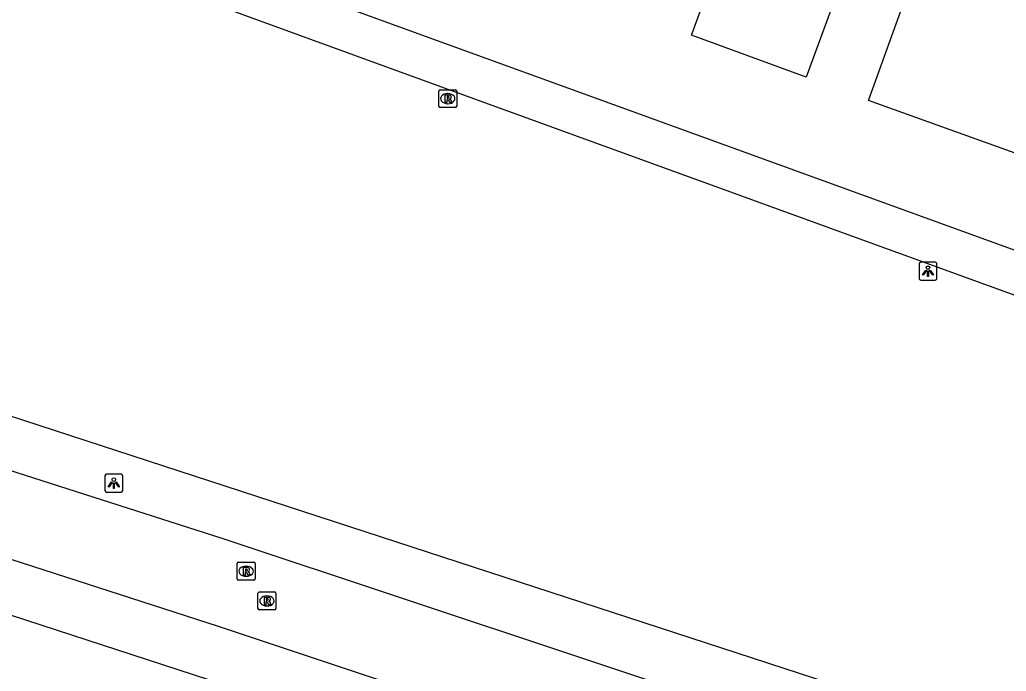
# Model space of a CAD drawing. Extents: x 155275 to 156263, y 382654 to 383635.
# Drawn here: x 155751 to 155806, y 382873 to 382909.4 of the extents above; entities that cross this region are included whole.
import ezdxf

# ---------------------------------------------------------------- set-up
doc = ezdxf.new("R2010")
doc.units = 0
for name, color, linetype in [('IMGEO_Groenvoorziening', 7, 'Continuous'), ('IMGEO_Lichtpunt', 7, 'Continuous'), ('IMGEO_Loofbos', 7, 'Continuous'), ('IMGEO_Pand', 7, 'Continuous'), ('IMGEO_Rijbaan_lokaal_gesloten', 7, 'Continuous'), ('IMGEO_Rioolput', 7, 'Continuous'), ('IMGEO_Voetpad_open', 7, 'Continuous')]:
    doc.layers.add(name, color=color, linetype=linetype)

msp = doc.modelspace()

# ---------------------------------------------------------------- linework, layer by layer
at = {"layer": 'IMGEO_Groenvoorziening'}
msp.add_lwpolyline([(155652.29, 382902.36), (155656.639, 382906.458), (155679.369, 382899.349), (155872.41, 382836.457), (155897.748, 382828.117), (155927.902, 382818.345)], dxfattribs=at)
at = {"layer": 'IMGEO_Lichtpunt'}
for p, q in [((155801.144, 382895.745), (155801.144, 382894.938)), ((155801.144, 382895.745), (155801.144, 382894.938)), ((155802.046, 382895.84), (155801.238, 382895.84)), ((155802.046, 382895.84), (155801.238, 382895.84)), ((155802.14, 382894.938), (155802.14, 382895.745)), ((155802.14, 382894.938), (155802.14, 382895.745)), ((155801.238, 382894.844), (155802.046, 382894.844)), ((155801.238, 382894.844), (155802.046, 382894.844)), ((155756.653, 382884.027), (155755.845, 382884.027)), ((155756.653, 382884.027), (155755.845, 382884.027)), ((155755.751, 382883.932), (155755.751, 382883.125)), ((155755.751, 382883.932), (155755.751, 382883.125)), ((155756.747, 382883.125), (155756.747, 382883.932)), ((155756.747, 382883.125), (155756.747, 382883.932)), ((155755.845, 382883.031), (155756.653, 382883.031)), ((155755.845, 382883.031), (155756.653, 382883.031))]:
    msp.add_line(p, q, dxfattribs=at)
for points in [[(155801.518, 382895.409), (155801.557, 382895.381), (155801.369, 382895.119), (155801.331, 382895.146), (155801.518, 382895.409)], [(155801.62, 382895.361), (155801.667, 382895.361), (155801.667, 382895.039), (155801.62, 382895.039), (155801.62, 382895.361)], [(155801.73, 382895.381), (155801.768, 382895.408), (155801.955, 382895.146), (155801.916, 382895.118), (155801.73, 382895.381)], [(155756.125, 382883.596), (155756.164, 382883.568), (155755.976, 382883.306), (155755.938, 382883.333), (155756.125, 382883.596)], [(155756.227, 382883.548), (155756.274, 382883.548), (155756.274, 382883.226), (155756.227, 382883.226), (155756.227, 382883.548)], [(155756.337, 382883.568), (155756.375, 382883.595), (155756.562, 382883.333), (155756.523, 382883.305), (155756.337, 382883.568)]]:
    msp.add_lwpolyline(points, dxfattribs=at)
for centre in [(155801.643, 382895.543), (155756.25, 382883.73)]:
    msp.add_circle(centre, 0.0994, dxfattribs=at)
for centre, start, end in [((155801.238, 382895.745), 90, 180), ((155801.238, 382895.745), 90, 180), ((155802.046, 382895.745), 0, 90), ((155802.046, 382895.745), 0, 90), ((155801.238, 382894.938), 180, 270), ((155801.238, 382894.938), 180, 270), ((155802.046, 382894.938), 270, 0), ((155802.046, 382894.938), 270, 360), ((155755.845, 382883.932), 90, 180), ((155755.845, 382883.932), 90, 180), ((155756.653, 382883.932), 0, 90), ((155756.653, 382883.932), 0, 90), ((155755.845, 382883.125), 180, 270), ((155755.845, 382883.125), 180, 270), ((155756.653, 382883.125), 270, 0), ((155756.653, 382883.125), 270, 360)]:
    msp.add_arc(centre, 0.0946, start, end, dxfattribs=at)
at = {"layer": 'IMGEO_Loofbos'}
msp.add_lwpolyline([(155937.541, 382826.332), (155936.958, 382826.589), (155920.684, 382831.77), (155660.436, 382916.637), (155650.027, 382919.992), (155641.261, 382922.57), (155632.466, 382925.283), (155625.045, 382928.281)], dxfattribs=at)
at = {"layer": 'IMGEO_Pand'}
for points in [[(155799.119, 382913.373), (155798.593, 382913.564), (155797.827, 382911.392), (155797.667, 382911.454), (155797.338, 382911.582), (155796.815, 382910.155), (155796.373, 382910.316), (155796.184, 382909.801), (155794.846, 382906.153), (155788.459, 382908.493), (155790.224, 382913.329), (155790.743, 382913.151), (155792.004, 382916.632), (155794.386, 382915.756), (155795.428, 382918.588), (155796.245, 382918.296), (155799.029, 382925.92), (155803.141, 382924.424), (155799.119, 382913.373)], [(155808.882, 382901.058), (155798.327, 382904.865), (155802.783, 382917.235), (155803.058, 382917.132), (155807.739, 382915.451), (155813.345, 382913.432), (155808.882, 382901.058)]]:
    msp.add_lwpolyline(points, dxfattribs=at)
at = {"layer": 'IMGEO_Rijbaan_lokaal_gesloten'}
for points in [[(155642.872, 382919.148), (155649.107, 382917.137), (155659.516, 382913.782), (155681.378, 382906.655), (155707.492, 382898.143), (155734, 382889.508), (155762.271, 382880.46), (155792.38, 382870.456), (155818.814, 382861.879), (155845.361, 382853.249), (155875.166, 382843.61), (155900.261, 382835.383), (155919.774, 382828.911), (155936.048, 382823.73)], [(155762.085, 382875.538), (155732.215, 382885.192), (155705.705, 382893.825), (155680.264, 382902.212), (155657.534, 382909.321), (155657.437, 382909.324)], [(155928.773, 382821.216), (155916.644, 382825.19), (155898.686, 382830.967), (155873.348, 382839.307), (155843.892, 382848.855), (155819.086, 382856.936), (155790.926, 382865.936), (155762.085, 382875.538)]]:
    msp.add_lwpolyline(points, dxfattribs=at)
at = {"layer": 'IMGEO_Rioolput'}
for p, q in [((155774.44, 382905.458), (155775.292, 382905.458)), ((155774.365, 382904.532), (155774.365, 382905.384)), ((155774.853, 382905.238), (155774.878, 382905.238)), ((155775.366, 382905.384), (155775.366, 382904.532)), ((155775.292, 382904.458), (155774.44, 382904.458)), ((155774.876, 382904.678), (155774.851, 382904.678)), ((155763.124, 382878.197), (155763.124, 382879.049)), ((155763.199, 382879.123), (155764.051, 382879.123)), ((155764.125, 382879.049), (155764.125, 382878.197)), ((155763.612, 382878.903), (155763.637, 382878.903)), ((155764.051, 382878.123), (155763.199, 382878.123)), ((155763.635, 382878.343), (155763.61, 382878.343)), ((155764.284, 382876.538), (155764.284, 382877.39)), ((155764.359, 382877.464), (155765.211, 382877.464)), ((155765.285, 382877.39), (155765.285, 382876.538)), ((155764.772, 382877.244), (155764.797, 382877.244)), ((155765.211, 382876.464), (155764.359, 382876.464)), ((155764.795, 382876.684), (155764.77, 382876.684))]:
    msp.add_line(p, q, dxfattribs=at)
for points in [[(155774.44, 382905.458), (155775.292, 382905.458)], [(155774.365, 382904.532), (155774.365, 382905.384)], [(155774.954, 382905.156), (155774.702, 382905.158), (155774.702, 382904.758)], [(155774.702, 382904.758), (155774.826, 382904.758), (155774.826, 382904.92), (155774.837, 382904.92)], [(155774.88, 382905.077), (155774.826, 382905.077), (155774.826, 382904.996)], [(155774.826, 382904.996), (155774.878, 382904.996)], [(155774.884, 382904.891), (155774.955, 382904.758), (155775.095, 382904.758), (155775.03, 382904.884)], [(155775.366, 382905.384), (155775.366, 382904.532)], [(155775.292, 382904.458), (155774.44, 382904.458)], [(155763.124, 382878.197), (155763.124, 382879.049)], [(155763.199, 382879.123), (155764.051, 382879.123)], [(155764.125, 382879.049), (155764.125, 382878.197)], [(155763.713, 382878.821), (155763.461, 382878.823), (155763.461, 382878.423)], [(155763.461, 382878.423), (155763.585, 382878.423), (155763.585, 382878.585), (155763.596, 382878.585)], [(155763.639, 382878.742), (155763.585, 382878.742), (155763.585, 382878.661)], [(155763.585, 382878.661), (155763.637, 382878.661)], [(155763.643, 382878.556), (155763.714, 382878.423), (155763.854, 382878.423), (155763.789, 382878.549)], [(155764.051, 382878.123), (155763.199, 382878.123)], [(155764.284, 382876.538), (155764.284, 382877.39)], [(155764.359, 382877.464), (155765.211, 382877.464)], [(155765.285, 382877.39), (155765.285, 382876.538)], [(155764.873, 382877.162), (155764.621, 382877.164), (155764.621, 382876.764)], [(155764.621, 382876.764), (155764.745, 382876.764), (155764.745, 382876.926), (155764.756, 382876.926)], [(155764.799, 382877.083), (155764.745, 382877.083), (155764.745, 382877.002)], [(155764.745, 382877.002), (155764.797, 382877.002)], [(155764.803, 382876.897), (155764.874, 382876.764), (155765.014, 382876.764), (155764.949, 382876.89)], [(155765.211, 382876.464), (155764.359, 382876.464)]]:
    msp.add_lwpolyline(points, dxfattribs=at)
for centre, radius, start, end in [((155774.442, 382905.382), 0.0765, 91.552, 178.448), ((155774.442, 382905.382), 0.0765, 91.552, 178.448), ((155775.29, 382905.382), 0.0765, 1.552, 88.448), ((155775.29, 382905.382), 0.0765, 1.552, 88.448), ((155774.836, 382904.867), 0.0533, 26.0293, 88.6989), ((155774.862, 382905.185), 0.19, 274.7715, 282.9687), ((155774.886, 382904.981), 0.0964, 77.0061, 93.1865), ((155774.9, 382905.038), 0.0378, 276.6634, 79.6772), ((155774.953, 382905.046), 0.109, 350.3612, 89.416), ((155774.951, 382905.046), 0.112, 277.5842, 350.9817), ((155774.935, 382904.831), 0.108, 29.5134, 73.7905), ((155774.442, 382904.534), 0.0765, 181.552, 268.448), ((155774.442, 382904.534), 0.0765, 181.552, 268.448), ((155775.29, 382904.534), 0.0765, 271.552, 358.448), ((155775.29, 382904.534), 0.0765, 271.552, 358.448), ((155763.201, 382879.047), 0.0765, 91.552, 178.448), ((155763.201, 382879.047), 0.0765, 91.552, 178.448), ((155764.049, 382879.047), 0.0765, 1.552, 88.448), ((155764.049, 382879.047), 0.0765, 1.552, 88.448), ((155763.595, 382878.532), 0.0533, 26.0293, 88.6989), ((155763.621, 382878.85), 0.19, 274.7715, 282.9687), ((155763.645, 382878.646), 0.0964, 77.0061, 93.1865), ((155763.659, 382878.703), 0.0378, 276.6634, 79.6772), ((155763.712, 382878.711), 0.109, 350.3612, 89.416), ((155763.71, 382878.711), 0.112, 277.5842, 350.9817), ((155763.694, 382878.496), 0.108, 29.5134, 73.7905), ((155763.201, 382878.199), 0.0765, 181.552, 268.448), ((155763.201, 382878.199), 0.0765, 181.552, 268.448), ((155764.049, 382878.199), 0.0765, 271.552, 358.448), ((155764.049, 382878.199), 0.0765, 271.552, 358.448), ((155764.361, 382877.388), 0.0765, 91.552, 178.448), ((155764.361, 382877.388), 0.0765, 91.552, 178.448), ((155765.209, 382877.388), 0.0765, 1.552, 88.448), ((155765.209, 382877.388), 0.0765, 1.552, 88.448), ((155764.755, 382876.873), 0.0533, 26.0293, 88.6989), ((155764.781, 382877.191), 0.19, 274.7715, 282.9687), ((155764.805, 382876.987), 0.0964, 77.0061, 93.1865), ((155764.819, 382877.044), 0.0378, 276.6634, 79.6772), ((155764.872, 382877.052), 0.109, 350.3612, 89.416), ((155764.87, 382877.052), 0.112, 277.5842, 350.9817), ((155764.854, 382876.837), 0.108, 29.5134, 73.7905), ((155764.361, 382876.54), 0.0765, 181.552, 268.448), ((155764.361, 382876.54), 0.0765, 181.552, 268.448), ((155765.209, 382876.54), 0.0765, 271.552, 358.448), ((155765.209, 382876.54), 0.0765, 271.552, 358.448)]:
    msp.add_arc(centre, radius, start, end, dxfattribs=at)
for centre, major_axis, ratio, start_param, end_param in [((155774.852, 382904.958), (-0.387, 0.002), 0.722429, 4.712389, 7.853982), ((155774.877, 382904.958), (-0.39, 0.002), 0.717154, 1.570796, 4.712389), ((155763.611, 382878.623), (-0.387, 0.002), 0.722429, 4.712389, 7.853982), ((155763.636, 382878.623), (-0.39, 0.002), 0.717154, 1.570796, 4.712389), ((155764.771, 382876.964), (-0.387, 0.002), 0.722429, 4.712389, 7.853982), ((155764.796, 382876.964), (-0.39, 0.002), 0.717154, 1.570796, 4.712389)]:
    msp.add_ellipse(centre, major_axis=major_axis, ratio=ratio, start_param=start_param, end_param=end_param, dxfattribs=at)
at = {"layer": 'IMGEO_Voetpad_open'}
for points in [[(155863.949, 382873.132), (155772.846, 382906.212), (155660.759, 382947.032)], [(155854.498, 382879.089), (155767.593, 382910.639)]]:
    msp.add_lwpolyline(points, dxfattribs=at)

doc.saveas('drawing.dxf')
